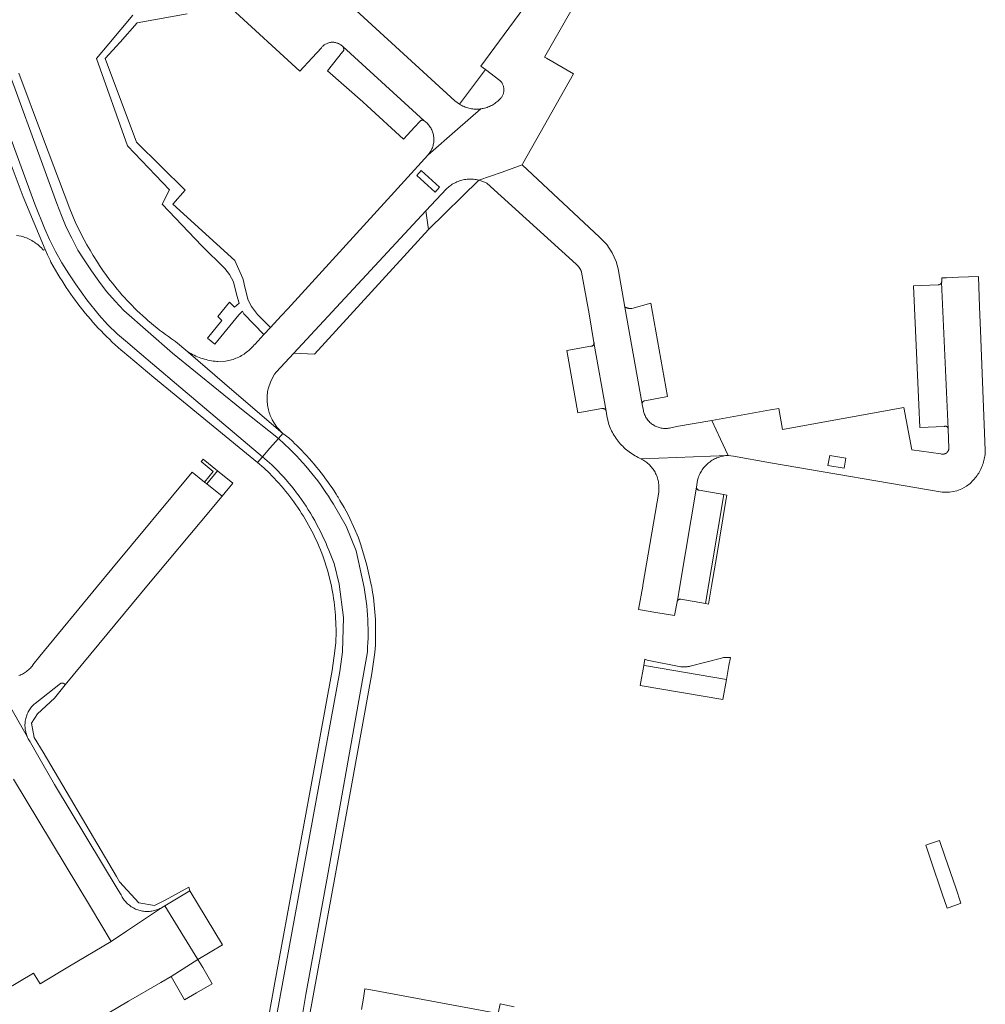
# Model space of a CAD drawing. Extents: x 152825 to 164088, y 457113 to 463005.
# Tile 264 of 364: x 158881 to 159034, y 460184 to 460340. Entities that reach past the tile are written whole.
import ezdxf

# ---------------------------------------------------------------- set-up
doc = ezdxf.new("R2010")
doc.units = 0
doc.header["$LTSCALE"] = 0.5
for name, color, linetype, lineweight in [('B-PV-VH-GESLOTENVERHARDING_ASFALT-GV', 251, 'CONTINUOUS', 18), ('B-PV-VH-HALFVERHARDING_GRAVEL-GV', 251, 'CONTINUOUS', 18), ('B-PV-VH-ONVERHARD_ZAND-GV', 251, 'CONTINUOUS', 18), ('B-PV-VH-OPENVERHARDING_BETONSTRAATSTEEN-GV', 251, 'CONTINUOUS', 18)]:
    doc.layers.add(name, color=color, linetype=linetype, lineweight=lineweight)

msp = doc.modelspace()

# ---------------------------------------------------------------- linework, layer by layer
at = {"layer": 'B-PV-VH-GESLOTENVERHARDING_ASFALT-GV', "flags": 128}
for points in [[(158873.981, 460336.028), (158883.365, 460310.592), (158884.883, 460306.766), (158885.652, 460304.985), (158886.598, 460303.072), (158887.653, 460301.29), (158888.753, 460299.553), (158889.786, 460297.97), (158891.567, 460295.43), (158893.546, 460292.979), (158894.888, 460291.483), (158896.471, 460289.988), (158898.054, 460288.625), (158899.549, 460287.349), (158905.794, 460282.05), (158919.462, 460270.527), (158920.615, 460271.866), (158921.963, 460273.432), (158916.118, 460278.092), (158905.19, 460286.954), (158897.449, 460293.704), (158896.108, 460295.177), (158894.723, 460296.739), (158893.513, 460298.366), (158892.326, 460299.993), (158891.183, 460301.752), (158890.149, 460303.292), (158889.226, 460305.183), (158888.324, 460306.942), (158887.598, 460308.811), (158886.851, 460310.68), (158877.089, 460337.218)], [(158877.089, 460337.218), (158886.851, 460310.68), (158887.598, 460308.811), (158888.324, 460306.942), (158889.226, 460305.183), (158890.149, 460303.292), (158891.183, 460301.752), (158892.326, 460299.993), (158893.513, 460298.366), (158894.723, 460296.739), (158896.108, 460295.177), (158897.449, 460293.704), (158905.19, 460286.954), (158916.118, 460278.092), (158921.963, 460273.432), (158922.645, 460274.199), (158914.968, 460280.824), (158907.673, 460287.12), (158907.601, 460287.182), (158905.66, 460288.809), (158905.512, 460288.908), (158905.027, 460289.237), (158904.547, 460289.573), (158904.071, 460289.916), (158903.6, 460290.264), (158903.133, 460290.62), (158902.672, 460290.982), (158902.216, 460291.35), (158901.764, 460291.724), (158901.318, 460292.104), (158900.877, 460292.49), (158900.442, 460292.883), (158900.011, 460293.281), (158899.587, 460293.685), (158899.167, 460294.095), (158898.754, 460294.51), (158898.346, 460294.931), (158897.944, 460295.358), (158897.547, 460295.79), (158897.157, 460296.228), (158896.773, 460296.67), (158896.394, 460297.118), (158896.022, 460297.571), (158895.657, 460298.03), (158895.297, 460298.493), (158894.944, 460298.961), (158894.597, 460299.433), (158894.256, 460299.911), (158893.923, 460300.393), (158893.595, 460300.879), (158893.275, 460301.37), (158892.62, 460302.43), (158892.104, 460303.282), (158891.602, 460304.141), (158891.164, 460304.935), (158890.74, 460305.737), (158889.761, 460307.778), (158888.88, 460309.863), (158884.58, 460321.29), (158880.79, 460331.376)], [(158878.319, 460320.22), (158881.5, 460311.757), (158884.99, 460303.417), (158885.38, 460302.549), (158885.763, 460301.679), (158885.821, 460301.544), (158885.882, 460301.411), (158887, 460299.48), (158887.325, 460298.941), (158887.656, 460298.406), (158887.995, 460297.876), (158888.339, 460297.35), (158888.691, 460296.828), (158889.049, 460296.311), (158889.414, 460295.799), (158889.786, 460295.291), (158890.163, 460294.788), (158890.547, 460294.289), (158890.938, 460293.796), (158891.335, 460293.308), (158891.737, 460292.824), (158892.146, 460292.346), (158892.561, 460291.874), (158892.982, 460291.406), (158893.409, 460290.944), (158893.842, 460290.487), (158894.28, 460290.036), (158894.725, 460289.591), (158895.174, 460289.151), (158895.63, 460288.717), (158896.091, 460288.288), (158896.557, 460287.866), (158897.029, 460287.449), (158897.505, 460287.039), (158897.988, 460286.635), (158898.2, 460286.46), (158902.22, 460283.08), (158916.3, 460271.52), (158918.658, 460269.593), (158919.462, 460270.527), (158905.794, 460282.05), (158899.549, 460287.349), (158898.054, 460288.625), (158896.471, 460289.988), (158894.888, 460291.483), (158893.546, 460292.979), (158891.567, 460295.43), (158889.786, 460297.97), (158888.753, 460299.553), (158887.653, 460301.29), (158886.598, 460303.072), (158885.652, 460304.985), (158884.883, 460306.766), (158883.365, 460310.592), (158873.981, 460336.028)], [(158924.73, 460170.04), (158927.49, 460185.06), (158931.01, 460204.38), (158936.784, 460236.14), (158937.26, 460239.5), (158937.3, 460240.08), (158937.331, 460240.66), (158937.355, 460241.241), (158937.371, 460241.822), (158937.378, 460242.403), (158937.378, 460242.985), (158937.37, 460243.566), (158937.353, 460244.147), (158937.329, 460244.728), (158937.297, 460245.308), (158937.256, 460245.888), (158937.208, 460246.467), (158937.152, 460247.046), (158937.087, 460247.623), (158937.015, 460248.2), (158936.935, 460248.776), (158936.847, 460249.35), (158936.751, 460249.924), (158936.738, 460250), (158936.007, 460253.311), (158935.022, 460256.555), (158934.664, 460257.647), (158933.873, 460259.489), (158933.276, 460260.717), (158932.996, 460261.292), (158932.374, 460262.456), (158931.717, 460263.601), (158931.413, 460264.104), (158931.322, 460264.251), (158931.102, 460264.603), (158930.784, 460265.098), (158930.459, 460265.589), (158930.128, 460266.075), (158929.791, 460266.556), (158929.446, 460267.033), (158929.096, 460267.505), (158928.739, 460267.973), (158928.375, 460268.435), (158928.006, 460268.892), (158927.63, 460269.345), (158927.248, 460269.792), (158926.86, 460270.234), (158926.466, 460270.67), (158926.066, 460271.102), (158925.66, 460271.527), (158925.249, 460271.948), (158924.832, 460272.362), (158924.589, 460272.598), (158924.181, 460272.983), (158923.6, 460273.53), (158922.645, 460274.199), (158921.963, 460273.432), (158923.756, 460271.734), (158924.288, 460271.211), (158924.811, 460270.679), (158925.325, 460270.138), (158925.829, 460269.587), (158926.323, 460269.028), (158926.806, 460268.46), (158927.28, 460267.883), (158927.744, 460267.299), (158928.196, 460266.705), (158928.639, 460266.104), (158929.07, 460265.496), (158929.491, 460264.88), (158929.9, 460264.256), (158930.299, 460263.625), (158930.686, 460262.987), (158932.711, 460259.525), (158934.266, 460255.583), (158935.556, 460249.791), (158935.677, 460249.07), (158935.784, 460248.346), (158935.879, 460247.621), (158935.961, 460246.894), (158936.029, 460246.166), (158936.085, 460245.437), (158936.128, 460244.706), (158936.158, 460243.975), (158936.175, 460243.244), (158936.178, 460242.513), (158936.169, 460241.782), (158936.147, 460241.05), (158936.111, 460240.32), (158936.063, 460239.59), (158929.829, 460204.595), (158926.309, 460185.275), (158923.181, 460166.517)], [(158923.181, 460166.517), (158926.309, 460185.275), (158929.829, 460204.595), (158936.063, 460239.59), (158936.111, 460240.32), (158936.147, 460241.05), (158936.169, 460241.782), (158936.178, 460242.513), (158936.175, 460243.244), (158936.158, 460243.975), (158936.128, 460244.706), (158936.085, 460245.437), (158936.029, 460246.166), (158935.961, 460246.894), (158935.879, 460247.621), (158935.784, 460248.346), (158935.677, 460249.07), (158935.556, 460249.791), (158934.266, 460255.583), (158932.711, 460259.525), (158930.686, 460262.987), (158930.299, 460263.625), (158929.9, 460264.256), (158929.491, 460264.88), (158929.07, 460265.496), (158928.639, 460266.104), (158928.196, 460266.705), (158927.744, 460267.299), (158927.28, 460267.883), (158926.806, 460268.46), (158926.323, 460269.028), (158925.829, 460269.587), (158925.325, 460270.138), (158924.811, 460270.679), (158924.288, 460271.211), (158923.756, 460271.734), (158921.963, 460273.432), (158920.615, 460271.866), (158919.462, 460270.527), (158920.924, 460269.225), (158921.392, 460268.766), (158921.852, 460268.298), (158922.304, 460267.823), (158922.748, 460267.34), (158923.183, 460266.85), (158923.61, 460266.352), (158924.028, 460265.847), (158924.438, 460265.335), (158924.838, 460264.816), (158925.23, 460264.29), (158925.613, 460263.757), (158925.986, 460263.218), (158926.35, 460262.672), (158926.705, 460262.121), (158927.05, 460261.563), (158927.385, 460261), (158927.711, 460260.431), (158928.027, 460259.856), (158928.333, 460259.276), (158928.628, 460258.69), (158928.914, 460258.1), (158929.19, 460257.505), (158929.455, 460256.906), (158929.71, 460256.302), (158929.955, 460255.693), (158930.824, 460253.584), (158931.601, 460250.309), (158932.267, 460245.034), (158932.1, 460239.616), (158931.69, 460236.456), (158920.282, 460174.305)], [(158920.282, 460174.305), (158931.69, 460236.456), (158932.1, 460239.616), (158932.267, 460245.034), (158931.601, 460250.309), (158930.824, 460253.584), (158929.955, 460255.693), (158929.71, 460256.302), (158929.455, 460256.906), (158929.19, 460257.505), (158928.914, 460258.1), (158928.628, 460258.69), (158928.333, 460259.276), (158928.027, 460259.856), (158927.711, 460260.431), (158927.385, 460261), (158927.05, 460261.563), (158926.705, 460262.121), (158926.35, 460262.672), (158925.986, 460263.218), (158925.613, 460263.757), (158925.23, 460264.29), (158924.838, 460264.816), (158924.438, 460265.335), (158924.028, 460265.847), (158923.61, 460266.352), (158923.183, 460266.85), (158922.748, 460267.34), (158922.304, 460267.823), (158921.852, 460268.298), (158921.392, 460268.766), (158920.924, 460269.225), (158919.462, 460270.527), (158918.658, 460269.593), (158919.64, 460268.79), (158920.091, 460268.361), (158920.167, 460268.287), (158920.555, 460267.905), (158920.937, 460267.518), (158921.313, 460267.125), (158921.683, 460266.727), (158922.047, 460266.323), (158922.406, 460265.914), (158922.758, 460265.5), (158923.104, 460265.08), (158923.444, 460264.656), (158923.778, 460264.226), (158924.106, 460263.792), (158924.426, 460263.353), (158924.741, 460262.909), (158925.049, 460262.461), (158925.35, 460262.008), (158925.645, 460261.551), (158925.932, 460261.089), (158926.213, 460260.624), (158926.488, 460260.154), (158926.755, 460259.68), (158927.015, 460259.203), (158927.268, 460258.722), (158927.514, 460258.236), (158927.753, 460257.748), (158927.984, 460257.256), (158928.209, 460256.76), (158928.426, 460256.262), (158928.636, 460255.76), (158928.838, 460255.255), (158929.068, 460254.679), (158929.797, 460252.361), (158930.368, 460250), (158930.436, 460249.658), (158930.535, 460249.129), (158930.625, 460248.598), (158930.708, 460248.067), (158930.783, 460247.534), (158930.85, 460247), (158930.909, 460246.465), (158930.96, 460245.929), (158931.003, 460245.393), (158931.038, 460244.856), (158931.065, 460244.318), (158931.084, 460243.78), (158931.095, 460243.242), (158931.099, 460242.704), (158931.094, 460242.166), (158931.081, 460241.628), (158931.06, 460241.09), (158930.91, 460239.77), (158930.5, 460236.61), (158928.365, 460225.046), (158924.81, 460205.79), (158921.29, 460186.58), (158919.1, 460174.51)]]:
    msp.add_lwpolyline(points, dxfattribs=at)
msp.add_lwpolyline([(159027.607, 460207.197), (159026.75, 460209.69), (159026.46, 460209.59), (159024.881, 460209.036), (159024.58, 460208.93), (159025.453, 460206.382), (159027.219, 460201.227), (159028.01, 460198.92), (159028.328, 460199.035), (159029.764, 460199.559), (159030.18, 460199.71), (159029.349, 460202.144)], close=True, dxfattribs=at)
at = {"layer": 'B-PV-VH-HALFVERHARDING_GRAVEL-GV', "flags": 128}
msp.add_lwpolyline([(158898.883, 460340.581), (158895.053, 460335.993), (158893.13, 460333.69), (158898.03, 460319.82), (158904.72, 460312.88), (158903.55, 460310.6), (158909.798, 460303.952), (158913.451, 460300.384), (158914.233, 460299.427), (158914.842, 460298.253), (158915.363, 460296.077), (158915.767, 460294.866), (158915.007, 460294.245), (158914.217, 460295.018), (158912.334, 460292.744), (158912.976, 460292.129), (158910.707, 460289.357), (158911.866, 460288.39), (158915.704, 460293.014), (158916.28, 460293.633), (158916.494, 460293.206), (158919.64, 460289.891), (158920.708, 460291.043), (158918.669, 460293.075), (158917.712, 460294.337), (158917.19, 460295.381), (158916.625, 460297.426), (158916.356, 460298.62), (158916.321, 460298.774), (158915.031, 460301.656), (158905.21, 460310.59), (158907.16, 460312.8), (158899.44, 460320.39), (158894.51, 460333.67), (158896.874, 460336.272), (158899.59, 460339.32), (158907.512, 460340.741)], dxfattribs=at)
at = {"layer": 'B-PV-VH-ONVERHARD_ZAND-GV', "flags": 128}
for points in [[(158957.073, 460330.192), (158954.771, 460331.941), (158950.682, 460326.426), (158950.856, 460326.323), (158951.033, 460326.226), (158951.214, 460326.137), (158951.399, 460326.054), (158951.586, 460325.979), (158951.777, 460325.912), (158951.97, 460325.852), (158952.165, 460325.8), (158952.362, 460325.756), (158952.561, 460325.719), (158952.761, 460325.691), (158952.962, 460325.67), (158953.163, 460325.657), (158953.365, 460325.653), (158953.567, 460325.656), (158953.769, 460325.667), (158953.97, 460325.687), (158954.053, 460325.697), (158954.253, 460325.728), (158954.451, 460325.766), (158954.648, 460325.813), (158954.842, 460325.867), (158955.034, 460325.929), (158955.224, 460325.998), (158955.411, 460326.075), (158955.595, 460326.159), (158955.775, 460326.25), (158955.951, 460326.349), (158956.124, 460326.454), (158956.292, 460326.566), (158956.455, 460326.685), (158956.614, 460326.81), (158956.767, 460326.941), (158956.916, 460327.078), (158957.058, 460327.221), (158957.117, 460327.283), (158957.204, 460327.376), (158957.285, 460327.474), (158957.36, 460327.577), (158957.429, 460327.684), (158957.49, 460327.796), (158957.544, 460327.911), (158957.591, 460328.029), (158957.63, 460328.15), (158957.662, 460328.273), (158957.686, 460328.398), (158957.702, 460328.525), (158957.71, 460328.652), (158957.71, 460328.779), (158957.702, 460328.906), (158957.686, 460329.032), (158957.663, 460329.157), (158957.631, 460329.28), (158957.592, 460329.402), (158957.545, 460329.52), (158957.491, 460329.635), (158957.429, 460329.747), (158957.361, 460329.854), (158957.287, 460329.957), (158957.205, 460330.055), (158957.118, 460330.148)], [(158952.707, 460314.541), (158952.498, 460314.549), (158952.29, 460314.549), (158952.081, 460314.541), (158951.873, 460314.525), (158951.666, 460314.501), (158951.46, 460314.47), (158951.255, 460314.43), (158951.052, 460314.382), (158950.851, 460314.327), (158950.652, 460314.264), (158950.455, 460314.194), (158950.262, 460314.115), (158950.072, 460314.03), (158949.885, 460313.938), (158949.701, 460313.838), (158949.522, 460313.731), (158949.347, 460313.618), (158949.177, 460313.498), (158949.011, 460313.371), (158948.85, 460313.238), (158948.694, 460313.099), (158948.6, 460313.01), (158945.36, 460309.5), (158945.74, 460306.54), (158953.736, 460314.382), (158953.533, 460314.43), (158953.328, 460314.469), (158953.122, 460314.501), (158952.915, 460314.525)], [(158910.06, 460270.14), (158909.896, 460269.946), (158909.738, 460269.758), (158911.617, 460268.213), (158910.238, 460266.523), (158910.629, 460266.211), (158912.319, 460268.283)], [(158980.301, 460237.365), (158979.895, 460237.428), (158979.34, 460234.246), (158992.442, 460232.027), (158992.993, 460235.229)], [(158887.698, 460234.642), (158887.688, 460234.643), (158887.679, 460234.642), (158887.668, 460234.642), (158887.658, 460234.642), (158887.648, 460234.642), (158887.627, 460234.641), (158887.616, 460234.64), (158887.606, 460234.639), (158887.595, 460234.638), (158887.586, 460234.638), (158887.576, 460234.636), (158887.565, 460234.634), (158887.555, 460234.633), (158887.545, 460234.631), (158887.535, 460234.628), (158887.531, 460234.626), (158887.525, 460234.625), (158887.521, 460234.624), (158887.515, 460234.623), (158887.51, 460234.621), (158887.505, 460234.62), (158887.5, 460234.619), (158887.495, 460234.617), (158887.49, 460234.615), (158887.486, 460234.614), (158887.479, 460234.612), (158887.476, 460234.611), (158887.469, 460234.609), (158887.466, 460234.608), (158887.458, 460234.605), (158887.448, 460234.601), (158887.438, 460234.597), (158887.429, 460234.593), (158887.419, 460234.589), (158887.409, 460234.585), (158887.4, 460234.58), (158883.38, 460231.42), (158883.237, 460231.291), (158883.1, 460231.157), (158882.968, 460231.017), (158882.843, 460230.871), (158882.723, 460230.721), (158882.61, 460230.565), (158882.504, 460230.405), (158882.404, 460230.241), (158882.311, 460230.073), (158882.225, 460229.901), (158882.147, 460229.725), (158882.076, 460229.547), (158882.012, 460229.365), (158881.956, 460229.181), (158881.908, 460228.995), (158881.867, 460228.808), (158881.834, 460228.618), (158881.809, 460228.427), (158881.793, 460228.236), (158881.784, 460228.044), (158881.783, 460227.852), (158881.79, 460227.66), (158881.805, 460227.468), (158881.828, 460227.277), (158881.859, 460227.088), (158881.898, 460226.899), (158881.944, 460226.713), (158881.999, 460226.529), (158882.061, 460226.347), (158882.13, 460226.167), (158882.207, 460225.991), (158882.291, 460225.819), (158882.382, 460225.649), (158882.481, 460225.484), (158882.586, 460225.323), (158882.68, 460225.19), (158883.786, 460223.261), (158886.47, 460218.58), (158896.57, 460201.79), (158897.04, 460201.04), (158897.124, 460200.869), (158897.216, 460200.701), (158897.315, 460200.537), (158897.42, 460200.378), (158897.532, 460200.223), (158897.65, 460200.073), (158897.774, 460199.928), (158897.905, 460199.789), (158898.041, 460199.655), (158898.182, 460199.527), (158898.329, 460199.404), (158898.481, 460199.288), (158898.637, 460199.179), (158898.799, 460199.076), (158898.964, 460198.98), (158899.133, 460198.891), (158899.305, 460198.81), (158899.481, 460198.735), (158899.66, 460198.668), (158899.841, 460198.609), (158900.025, 460198.557), (158900.211, 460198.512), (158900.399, 460198.476), (158900.587, 460198.448), (158900.777, 460198.427), (158900.968, 460198.415), (158901.159, 460198.41), (158901.35, 460198.414), (158901.541, 460198.425), (158901.731, 460198.444), (158901.92, 460198.472), (158902.107, 460198.507), (158902.293, 460198.55), (158902.477, 460198.601), (158902.659, 460198.66), (158902.839, 460198.726), (158903.015, 460198.799), (158903.188, 460198.88), (158903.357, 460198.968), (158903.45, 460199.02), (158903.961, 460199.328), (158907.92, 460201.71), (158907.754, 460202.281), (158906.098, 460201.374), (158904.011, 460200.23), (158902.324, 460199.344), (158899.813, 460199.764), (158896.772, 460203.112), (158896.281, 460203.945), (158884.648, 460223.662), (158883.25, 460226.032), (158882.833, 460228.303), (158883.76, 460229.76), (158886.46, 460232.25), (158888.17, 460234.36), (158888.165, 460234.369), (158888.159, 460234.378), (158888.153, 460234.386), (158888.147, 460234.395), (158888.141, 460234.403), (158888.135, 460234.412), (158888.128, 460234.42), (158888.122, 460234.428), (158888.115, 460234.436), (158888.108, 460234.444), (158888.101, 460234.451), (158888.094, 460234.459), (158888.087, 460234.467), (158888.079, 460234.474), (158888.072, 460234.481), (158888.064, 460234.488), (158888.056, 460234.495), (158888.048, 460234.502), (158888.04, 460234.509), (158888.032, 460234.515), (158888.024, 460234.522), (158888.016, 460234.528), (158888.007, 460234.534), (158887.999, 460234.54), (158887.99, 460234.546), (158887.981, 460234.552), (158887.972, 460234.557), (158887.963, 460234.563), (158887.954, 460234.568), (158887.945, 460234.573), (158887.936, 460234.578), (158887.927, 460234.582), (158887.917, 460234.587), (158887.908, 460234.591), (158887.898, 460234.595), (158887.889, 460234.599), (158887.879, 460234.603), (158887.869, 460234.607), (158887.859, 460234.611), (158887.849, 460234.614), (158887.839, 460234.617), (158887.829, 460234.62), (158887.819, 460234.622), (158887.809, 460234.625), (158887.8, 460234.627), (158887.797, 460234.628), (158887.79, 460234.629), (158887.786, 460234.63), (158887.78, 460234.631), (158887.776, 460234.632), (158887.77, 460234.633), (158887.765, 460234.634), (158887.76, 460234.635), (158887.755, 460234.635), (158887.749, 460234.636), (158887.744, 460234.637), (158887.739, 460234.638), (158887.734, 460234.638), (158887.729, 460234.639), (158887.723, 460234.639), (158887.719, 460234.64), (158887.709, 460234.641)]]:
    msp.add_lwpolyline(points, close=True, dxfattribs=at)
at = {"layer": 'B-PV-VH-OPENVERHARDING_BETONSTRAATSTEEN-GV', "flags": 128}
for points in [[(158963.847, 460345.785), (158954.05, 460332.49), (158954.771, 460331.941), (158957.073, 460330.192), (158957.118, 460330.148), (158957.205, 460330.055), (158957.287, 460329.957), (158957.361, 460329.854), (158957.429, 460329.747), (158957.491, 460329.635), (158957.545, 460329.52), (158957.592, 460329.402), (158957.631, 460329.28), (158957.663, 460329.157), (158957.686, 460329.032), (158957.702, 460328.906), (158957.71, 460328.779), (158957.71, 460328.652), (158957.702, 460328.525), (158957.686, 460328.398), (158957.662, 460328.273), (158957.63, 460328.15), (158957.591, 460328.029), (158957.544, 460327.911), (158957.49, 460327.796), (158957.429, 460327.684), (158957.36, 460327.577), (158957.285, 460327.474), (158957.204, 460327.376), (158957.117, 460327.283), (158957.058, 460327.221), (158956.916, 460327.078), (158956.767, 460326.941), (158956.614, 460326.81), (158956.455, 460326.685), (158956.292, 460326.566), (158956.124, 460326.454), (158955.951, 460326.349), (158955.775, 460326.25), (158955.595, 460326.159), (158955.411, 460326.075), (158955.224, 460325.998), (158955.034, 460325.929), (158954.842, 460325.867), (158954.648, 460325.813), (158954.451, 460325.766), (158954.253, 460325.728), (158954.053, 460325.697), (158950.377, 460322.49), (158945.667, 460318.375), (158940.91, 460313.14), (158923.46, 460293.99), (158922.45, 460292.92), (158921.827, 460292.249), (158920.708, 460291.043), (158919.64, 460289.891), (158918.21, 460288.35), (158918.144, 460288.27), (158917.985, 460288.085), (158917.82, 460287.906), (158917.65, 460287.732), (158917.474, 460287.564), (158917.292, 460287.402), (158917.105, 460287.246), (158916.913, 460287.097), (158916.716, 460286.953), (158916.515, 460286.816), (158916.31, 460286.686), (158916.1, 460286.563), (158915.886, 460286.446), (158915.668, 460286.337), (158915.447, 460286.235), (158915.223, 460286.14), (158914.996, 460286.053), (158914.766, 460285.973), (158913.579, 460285.695), (158912.362, 460285.628), (158912.198, 460285.641), (158911.912, 460285.67), (158911.626, 460285.707), (158911.342, 460285.752), (158911.059, 460285.805), (158910.777, 460285.865), (158910.498, 460285.934), (158910.22, 460286.01), (158909.945, 460286.094), (158909.672, 460286.185), (158909.402, 460286.284), (158909.134, 460286.391), (158908.87, 460286.505), (158908.609, 460286.626), (158908.351, 460286.755), (158908.097, 460286.89), (158907.847, 460287.033), (158907.601, 460287.182), (158907.673, 460287.12), (158914.968, 460280.824), (158922.645, 460274.199), (158921.715, 460275.215), (158920.98, 460276.38), (158920.959, 460276.421), (158920.853, 460276.636), (158920.754, 460276.853), (158920.663, 460277.074), (158920.579, 460277.298), (158920.503, 460277.525), (158920.434, 460277.753), (158920.373, 460277.984), (158920.32, 460278.218), (158920.274, 460278.452), (158920.237, 460278.688), (158920.207, 460278.925), (158920.186, 460279.163), (158920.172, 460279.402), (158920.166, 460279.641), (158920.169, 460279.88), (158920.179, 460280.119), (158920.197, 460280.357), (158920.224, 460280.595), (158920.258, 460280.831), (158920.3, 460281.066), (158920.35, 460281.3), (158920.74, 460282.505), (158921.333, 460283.624), (158921.629, 460283.943), (158924.433, 460286.963), (158945.36, 460309.5), (158948.6, 460313.01), (158948.694, 460313.099), (158948.85, 460313.238), (158949.011, 460313.371), (158949.177, 460313.498), (158949.347, 460313.618), (158949.522, 460313.731), (158949.701, 460313.838), (158949.885, 460313.938), (158950.072, 460314.03), (158950.262, 460314.115), (158950.455, 460314.194), (158950.652, 460314.264), (158950.851, 460314.327), (158951.052, 460314.382), (158951.255, 460314.43), (158951.46, 460314.47), (158951.666, 460314.501), (158951.873, 460314.525), (158952.081, 460314.541), (158952.29, 460314.549), (158952.498, 460314.549), (158952.707, 460314.541), (158952.915, 460314.525), (158953.122, 460314.501), (158953.328, 460314.469), (158953.533, 460314.43), (158953.736, 460314.382), (158957.426, 460315.68), (158960.61, 460316.8), (158960.72, 460317.01), (158968.76, 460331.246), (158964.468, 460333.729), (158964.139, 460333.919), (158979.35, 460360.512)], [(158914.51, 460341.62), (158925.36, 460331.7), (158927.29, 460333.78), (158928.775, 460335.392), (158928.831, 460335.461), (158928.92, 460335.56), (158929.016, 460335.655), (158929.117, 460335.743), (158929.223, 460335.825), (158929.333, 460335.901), (158929.448, 460335.97), (158929.567, 460336.032), (158929.69, 460336.087), (158929.815, 460336.134), (158929.943, 460336.174), (158930.073, 460336.207), (158930.205, 460336.231), (158930.338, 460336.247), (158930.472, 460336.256), (158930.606, 460336.256), (158930.74, 460336.249), (158930.873, 460336.234), (158931.005, 460336.21), (158931.136, 460336.179), (158931.264, 460336.14), (158931.39, 460336.094), (158931.513, 460336.04), (158931.632, 460335.979), (158931.747, 460335.91), (158931.859, 460335.835), (158931.965, 460335.754), (158932.067, 460335.666), (158932.163, 460335.573), (158945.063, 460323.813), (158945.081, 460323.8), (158945.218, 460323.697), (158945.349, 460323.588), (158945.476, 460323.473), (158945.597, 460323.352), (158945.712, 460323.226), (158945.821, 460323.094), (158945.924, 460322.957), (158946.021, 460322.816), (158946.11, 460322.67), (158946.193, 460322.521), (158946.269, 460322.367), (158946.337, 460322.211), (158946.398, 460322.051), (158946.452, 460321.888), (158946.498, 460321.723), (158946.536, 460321.557), (158946.566, 460321.388), (158946.588, 460321.219), (158946.603, 460321.048), (158946.609, 460320.877), (158946.607, 460320.706), (158946.598, 460320.536), (158946.58, 460320.365), (158946.555, 460320.196), (158946.521, 460320.028), (158946.48, 460319.862), (158946.431, 460319.698), (158946.375, 460319.537), (158946.311, 460319.378), (158946.24, 460319.223), (158946.161, 460319.071), (158946.075, 460318.923), (158945.983, 460318.779), (158945.884, 460318.639), (158945.779, 460318.505), (158945.667, 460318.375), (158950.377, 460322.49), (158954.053, 460325.697), (158953.97, 460325.687), (158953.769, 460325.667), (158953.567, 460325.656), (158953.365, 460325.653), (158953.163, 460325.657), (158952.962, 460325.67), (158952.761, 460325.691), (158952.561, 460325.719), (158952.362, 460325.756), (158952.165, 460325.8), (158951.97, 460325.852), (158951.777, 460325.912), (158951.586, 460325.979), (158951.399, 460326.054), (158951.214, 460326.137), (158951.033, 460326.226), (158950.856, 460326.323), (158950.682, 460326.426), (158950.299, 460326.692), (158949.94, 460326.99), (158933.016, 460342.438)], [(158880.461, 460305.63), (158881.16, 460305.52), (158881.332, 460305.471), (158881.561, 460305.399), (158881.787, 460305.319), (158882.01, 460305.232), (158882.23, 460305.138), (158882.447, 460305.036), (158882.66, 460304.927), (158882.87, 460304.811), (158883.076, 460304.688), (158883.277, 460304.558), (158883.474, 460304.422), (158883.666, 460304.279), (158883.853, 460304.129), (158884.036, 460303.974), (158884.213, 460303.813), (158884.384, 460303.645), (158884.55, 460303.472), (158884.71, 460303.294), (158884.99, 460303.417), (158881.5, 460311.757), (158878.319, 460320.22)], [(158878.891, 460231.808), (158882.13, 460226.167), (158882.061, 460226.347), (158881.999, 460226.529), (158881.944, 460226.713), (158881.898, 460226.899), (158881.859, 460227.088), (158881.828, 460227.277), (158881.805, 460227.468), (158881.79, 460227.66), (158881.783, 460227.852), (158881.784, 460228.044), (158881.793, 460228.236), (158881.809, 460228.427), (158881.834, 460228.618), (158881.867, 460228.808), (158881.908, 460228.995), (158881.956, 460229.181), (158882.012, 460229.365), (158882.076, 460229.547), (158882.147, 460229.725), (158882.225, 460229.901), (158882.311, 460230.073), (158882.404, 460230.241), (158882.504, 460230.405), (158882.61, 460230.565), (158882.723, 460230.721), (158882.843, 460230.871), (158882.968, 460231.017), (158883.1, 460231.157), (158883.237, 460231.291), (158883.38, 460231.42), (158887.4, 460234.58), (158887.409, 460234.585), (158887.419, 460234.589), (158887.429, 460234.593), (158887.438, 460234.597), (158887.448, 460234.601), (158887.458, 460234.605), (158887.466, 460234.608), (158887.469, 460234.609), (158887.476, 460234.611), (158887.479, 460234.612), (158887.486, 460234.614), (158887.49, 460234.615), (158887.495, 460234.617), (158887.5, 460234.619), (158887.505, 460234.62), (158887.51, 460234.621), (158887.515, 460234.623), (158887.521, 460234.624), (158887.525, 460234.625), (158887.531, 460234.626), (158887.535, 460234.628), (158887.545, 460234.631), (158887.555, 460234.633), (158887.565, 460234.634), (158887.576, 460234.636), (158887.586, 460234.638), (158887.595, 460234.638), (158887.606, 460234.639), (158887.616, 460234.64), (158887.627, 460234.641), (158887.648, 460234.642), (158887.658, 460234.642), (158887.668, 460234.642), (158887.679, 460234.642), (158887.688, 460234.643), (158887.698, 460234.642), (158887.709, 460234.641), (158887.719, 460234.64), (158887.723, 460234.639), (158887.729, 460234.639), (158887.734, 460234.638), (158887.739, 460234.638), (158887.744, 460234.637), (158887.749, 460234.636), (158887.755, 460234.635), (158887.76, 460234.635), (158887.765, 460234.634), (158887.77, 460234.633), (158887.776, 460234.632), (158887.78, 460234.631), (158887.786, 460234.63), (158887.79, 460234.629), (158887.797, 460234.628), (158887.8, 460234.627), (158887.809, 460234.625), (158887.819, 460234.622), (158887.829, 460234.62), (158887.839, 460234.617), (158887.849, 460234.614), (158887.859, 460234.611), (158887.869, 460234.607), (158887.879, 460234.603), (158887.889, 460234.599), (158887.898, 460234.595), (158887.908, 460234.591), (158887.917, 460234.587), (158887.927, 460234.582), (158887.936, 460234.578), (158887.945, 460234.573), (158887.954, 460234.568), (158887.963, 460234.563), (158887.972, 460234.557), (158887.981, 460234.552), (158887.99, 460234.546), (158887.999, 460234.54), (158888.007, 460234.534), (158888.016, 460234.528), (158888.024, 460234.522), (158888.032, 460234.515), (158888.04, 460234.509), (158888.048, 460234.502), (158888.056, 460234.495), (158888.064, 460234.488), (158888.072, 460234.481), (158888.079, 460234.474), (158888.087, 460234.467), (158888.094, 460234.459), (158888.101, 460234.451), (158888.108, 460234.444), (158888.115, 460234.436), (158888.122, 460234.428), (158888.128, 460234.42), (158888.135, 460234.412), (158888.141, 460234.403), (158888.147, 460234.395), (158888.153, 460234.386), (158888.159, 460234.378), (158888.165, 460234.369), (158888.17, 460234.36), (158900.12, 460248.8), (158901.122, 460250), (158911.21, 460262.08), (158912.47, 460263.59), (158913.05, 460264.28), (158910.629, 460266.211), (158910.238, 460266.523), (158908.31, 460268.06), (158895.58, 460252.76), (158893.302, 460250), (158884.15, 460238.91), (158883.05, 460237.51), (158883.024, 460237.475), (158883.017, 460237.466), (158882.901, 460237.318), (158882.771, 460237.166), (158882.636, 460237.019), (158882.495, 460236.878), (158882.349, 460236.743), (158882.197, 460236.614), (158882.04, 460236.491), (158881.878, 460236.375), (158881.712, 460236.264), (158881.542, 460236.161), (158881.367, 460236.065), (158881.189, 460235.976), (158881.007, 460235.894), (158880.823, 460235.819)], [(158879.98, 460219.38), (158892.19, 460199.17), (158895.44, 460193.64), (158897.868, 460195.271), (158903.45, 460199.02), (158903.357, 460198.968), (158903.188, 460198.88), (158903.015, 460198.799), (158902.839, 460198.726), (158902.659, 460198.66), (158902.477, 460198.601), (158902.293, 460198.55), (158902.107, 460198.507), (158901.92, 460198.472), (158901.731, 460198.444), (158901.541, 460198.425), (158901.35, 460198.414), (158901.159, 460198.41), (158900.968, 460198.415), (158900.777, 460198.427), (158900.587, 460198.448), (158900.399, 460198.476), (158900.211, 460198.512), (158900.025, 460198.557), (158899.841, 460198.609), (158899.66, 460198.668), (158899.481, 460198.735), (158899.305, 460198.81), (158899.133, 460198.891), (158898.964, 460198.98), (158898.799, 460199.076), (158898.637, 460199.179), (158898.481, 460199.288), (158898.329, 460199.404), (158898.182, 460199.527), (158898.041, 460199.655), (158897.905, 460199.789), (158897.774, 460199.928), (158897.65, 460200.073), (158897.532, 460200.223), (158897.42, 460200.378), (158897.315, 460200.537), (158897.216, 460200.701), (158897.124, 460200.869), (158897.04, 460201.04), (158896.57, 460201.79), (158886.47, 460218.58), (158883.786, 460223.261), (158882.68, 460225.19), (158882.586, 460225.323), (158882.481, 460225.484), (158882.382, 460225.649), (158882.291, 460225.819), (158882.207, 460225.991), (158882.13, 460226.167), (158878.891, 460231.808)], [(158884.311, 460175.95), (158898.2, 460184.2), (158903.308, 460187.176), (158904.95, 460188.132), (158909.2, 460190.81), (158903.961, 460199.328), (158903.45, 460199.02), (158897.868, 460195.271), (158895.44, 460193.64), (158888.864, 460189.744), (158884.17, 460186.94), (158883.14, 460188.66), (158878.69, 460185.97), (158865.978, 460178.347)], [(158959.34, 460183.29), (158957.14, 460183.75), (158956.822, 460182.233), (158936.64, 460186), (158935.68, 460186.16), (158935.433, 460184.678), (158935.282, 460183.773), (158935.136, 460182.899)]]:
    msp.add_lwpolyline(points, dxfattribs=at)
for points in [[(158945.063, 460323.813), (158932.163, 460335.573), (158932.209, 460335.522), (158932.249, 460335.467), (158932.281, 460335.408), (158932.306, 460335.345), (158932.324, 460335.28), (158932.334, 460335.213), (158932.336, 460335.145), (158932.33, 460335.078), (158932.316, 460335.011), (158932.294, 460334.947), (158932.265, 460334.886), (158932.229, 460334.829), (158932.187, 460334.776), (158932.138, 460334.729), (158929.72, 460331.74), (158935.35, 460326.8), (158936.04, 460326.19), (158941.82, 460320.9), (158943.615, 460322.866), (158944.381, 460323.702), (158944.393, 460323.719), (158944.435, 460323.765), (158944.482, 460323.806), (158944.533, 460323.841), (158944.589, 460323.869), (158944.648, 460323.889), (158944.709, 460323.902), (158944.771, 460323.906), (158944.833, 460323.903), (158944.895, 460323.892), (158944.954, 460323.873), (158945.01, 460323.846)], [(158972.891, 460305.357), (158960.61, 460316.8), (158957.426, 460315.68), (158953.736, 460314.382), (158954.387, 460314.173), (158955.01, 460313.89), (158969.19, 460301.065), (158969.226, 460301.033), (158969.262, 460301.001), (158969.297, 460300.967), (158969.331, 460300.934), (158969.365, 460300.899), (158969.398, 460300.865), (158969.431, 460300.829), (158969.463, 460300.793), (158969.494, 460300.756), (158969.525, 460300.719), (158969.555, 460300.682), (158969.584, 460300.644), (158969.613, 460300.605), (158969.641, 460300.566), (158969.668, 460300.526), (158969.695, 460300.486), (158969.721, 460300.445), (158969.746, 460300.404), (158969.771, 460300.363), (158969.795, 460300.321), (158969.818, 460300.279), (158969.841, 460300.236), (158969.862, 460300.193), (158969.883, 460300.15), (158969.903, 460300.106), (158969.923, 460300.062), (158969.941, 460300.018), (158969.959, 460299.973), (158969.976, 460299.928), (158969.993, 460299.883), (158970.008, 460299.837), (158970.023, 460299.791), (158971.21, 460293.2), (158971.99, 460288.65), (158973.919, 460277.768), (158974.01, 460277.01), (158974.358, 460275.629), (158974.455, 460275.372), (158974.56, 460275.119), (158974.671, 460274.869), (158974.79, 460274.621), (158974.917, 460274.378), (158975.05, 460274.138), (158975.19, 460273.902), (158975.337, 460273.671), (158975.491, 460273.444), (158975.651, 460273.221), (158975.818, 460273.003), (158975.991, 460272.791), (158976.17, 460272.583), (158976.355, 460272.381), (158976.546, 460272.184), (158976.742, 460271.992), (158976.944, 460271.807), (158977.152, 460271.628), (158977.364, 460271.454), (158977.582, 460271.287), (158977.804, 460271.126), (158978.031, 460270.972), (158978.262, 460270.825), (158978.498, 460270.684), (158978.737, 460270.551), (158978.981, 460270.424), (158979.227, 460270.305), (158979.46, 460270.2), (158985.071, 460270.42), (158993.178, 460270.734), (158993.269, 460270.738), (158992.043, 460273.343), (158990.661, 460276.299), (158985.05, 460275.31), (158983.951, 460275.057), (158983.833, 460275.038), (158983.665, 460275.019), (158983.496, 460275.007), (158983.327, 460275.003), (158983.158, 460275.007), (158982.989, 460275.019), (158982.821, 460275.039), (158982.654, 460275.067), (158982.488, 460275.103), (158982.325, 460275.147), (158982.164, 460275.198), (158982.005, 460275.257), (158981.849, 460275.324), (158981.697, 460275.397), (158981.548, 460275.478), (158981.403, 460275.566), (158981.263, 460275.66), (158981.127, 460275.761), (158980.996, 460275.868), (158980.87, 460275.982), (158980.75, 460276.101), (158980.636, 460276.225), (158980.527, 460276.356), (158980.425, 460276.49), (158980.33, 460276.63), (158980.24, 460276.774), (158980.158, 460276.922), (158980.083, 460277.074), (158980.016, 460277.229), (158979.955, 460277.387), (158979.902, 460277.548), (158979.857, 460277.711), (158979.82, 460277.876), (158979.62, 460278.84), (158979.611, 460278.891), (158976.877, 460294.271), (158975.81, 460300.34), (158975.683, 460300.914), (158975.51, 460301.476), (158974.895, 460302.873), (158974.005, 460304.205)], [(158946.801, 460312.49), (158943.896, 460315.131), (158944.591, 460315.896), (158947.497, 460313.256)], [(158946.801, 460312.49), (158947.497, 460313.256), (158944.591, 460315.896), (158943.896, 460315.131)], [(158945.74, 460306.54), (158945.36, 460309.5), (158924.433, 460286.963), (158927.677, 460286.787)], [(159033.136, 460294.318), (159032.94, 460299.1), (159029.81, 460299), (159027.89, 460298.92), (159027.12, 460298.91), (159027.12, 460298.37), (159027.121, 460298.35), (159027.121, 460298.286), (159027.112, 460298.223), (159028.145, 460274.979), (159028.268, 460271.87), (159028.259, 460271.782), (159028.242, 460271.694), (159028.217, 460271.609), (159028.185, 460271.525), (159028.145, 460271.445), (159028.098, 460271.369), (159028.045, 460271.297), (159027.985, 460271.23), (159027.92, 460271.169), (159027.849, 460271.114), (159027.774, 460271.066), (159027.695, 460271.024), (159027.613, 460270.99), (159027.527, 460270.963), (159027.44, 460270.944), (159027.351, 460270.932), (159027.262, 460270.929), (159027.173, 460270.934), (159027.084, 460270.946), (159026.997, 460270.967), (159022.38, 460271.64), (159021.13, 460278.33), (159001.88, 460274.85), (159001.28, 460278.17), (159000, 460277.945), (158990.661, 460276.299), (158992.043, 460273.343), (158993.269, 460270.738), (158994.094, 460270.596), (159000, 460269.576), (159027.171, 460264.898), (159028.368, 460264.896), (159029.54, 460265.141), (159030.321, 460265.441), (159031.048, 460265.855), (159031.24, 460265.998), (159031.427, 460266.148), (159031.61, 460266.303), (159031.786, 460266.465), (159031.958, 460266.632), (159032.124, 460266.805), (159032.283, 460266.984), (159032.437, 460267.167), (159032.585, 460267.356), (159032.726, 460267.549), (159032.861, 460267.748), (159032.988, 460267.95), (159033.11, 460268.157), (159033.224, 460268.368), (159033.331, 460268.582), (159033.431, 460268.8), (159033.523, 460269.021), (159033.608, 460269.245), (159033.686, 460269.471), (159033.756, 460269.7), (159033.818, 460269.932), (159033.872, 460270.165), (159033.919, 460270.4), (159033.958, 460270.636), (159033.989, 460270.874), (159034.012, 460271.112), (159034.027, 460271.352), (159034.033, 460271.549), (159033.29, 460290.54)], [(159028.145, 460274.979), (159027.112, 460298.223), (159027.095, 460298.161), (159027.071, 460298.102), (159027.04, 460298.046), (159027.002, 460297.994), (159026.957, 460297.948), (159026.908, 460297.907), (159026.854, 460297.874), (159026.796, 460297.847), (159026.735, 460297.827), (159026.672, 460297.815), (159026.608, 460297.812), (159026.544, 460297.816), (159022.64, 460297.63), (159023.487, 460278.781), (159023.65, 460275.15), (159027.55, 460275.338), (159027.586, 460275.351), (159027.643, 460275.364), (159027.702, 460275.369), (159027.761, 460275.367), (159027.819, 460275.356), (159027.875, 460275.338), (159027.928, 460275.312), (159027.977, 460275.279), (159028.021, 460275.24), (159028.06, 460275.196), (159028.092, 460275.146), (159028.117, 460275.093), (159028.135, 460275.037)], [(158983.66, 460280.06), (158981.01, 460294.86), (158978.013, 460294.015), (158977.968, 460294.015), (158977.923, 460294.016), (158977.878, 460294.018), (158977.832, 460294.02), (158977.787, 460294.023), (158977.742, 460294.027), (158977.698, 460294.032), (158977.653, 460294.038), (158977.608, 460294.044), (158977.563, 460294.052), (158977.519, 460294.06), (158977.475, 460294.068), (158977.43, 460294.078), (158977.386, 460294.088), (158977.343, 460294.099), (158977.299, 460294.111), (158977.256, 460294.124), (158977.212, 460294.137), (158977.17, 460294.151), (158977.127, 460294.166), (158977.084, 460294.182), (158977.042, 460294.198), (158977.001, 460294.215), (158976.959, 460294.233), (158976.918, 460294.252), (158976.877, 460294.271), (158979.611, 460278.891), (158979.611, 460278.9), (158979.611, 460278.91), (158979.612, 460278.919), (158979.613, 460278.929), (158979.613, 460278.938), (158979.614, 460278.947), (158979.615, 460278.957), (158979.617, 460278.966), (158979.618, 460278.975), (158979.62, 460278.985), (158979.622, 460278.994), (158979.624, 460279.003), (158979.626, 460279.012), (158979.628, 460279.021), (158979.63, 460279.031), (158979.633, 460279.04), (158979.636, 460279.049), (158979.639, 460279.058), (158979.642, 460279.067), (158979.645, 460279.075), (158979.648, 460279.084), (158979.652, 460279.093), (158979.655, 460279.101), (158979.659, 460279.11), (158979.663, 460279.119), (158979.667, 460279.127), (158979.671, 460279.134), (158979.672, 460279.137), (158979.675, 460279.142), (158979.677, 460279.145), (158979.681, 460279.152), (158979.685, 460279.16), (158979.689, 460279.167), (158979.691, 460279.17), (158979.694, 460279.175), (158979.696, 460279.178), (158979.699, 460279.183), (158979.701, 460279.186), (158979.704, 460279.19), (158979.706, 460279.193), (158979.709, 460279.198), (158979.712, 460279.201), (158979.715, 460279.206), (158979.717, 460279.209), (158979.721, 460279.213), (158979.723, 460279.216), (158979.726, 460279.221), (158979.729, 460279.224), (158979.732, 460279.228), (158979.735, 460279.231), (158979.738, 460279.235), (158979.741, 460279.238), (158979.744, 460279.242), (158979.747, 460279.245), (158979.75, 460279.249), (158979.753, 460279.253), (158979.757, 460279.256), (158979.76, 460279.259), (158979.763, 460279.263), (158979.766, 460279.266), (158979.77, 460279.269), (158979.773, 460279.273), (158979.777, 460279.276), (158979.78, 460279.279), (158979.783, 460279.282), (158979.787, 460279.286), (158979.79, 460279.289), (158979.794, 460279.292), (158979.797, 460279.295), (158979.801, 460279.298), (158979.804, 460279.301), (158979.808, 460279.304), (158979.812, 460279.307), (158979.816, 460279.31), (158979.819, 460279.313), (158979.823, 460279.316), (158979.826, 460279.319), (158979.831, 460279.322), (158979.834, 460279.324), (158979.84, 460279.328), (158979.846, 460279.333), (158979.849, 460279.335), (158979.854, 460279.338), (158979.857, 460279.34), (158979.862, 460279.343), (158979.865, 460279.345), (158979.87, 460279.348), (158979.873, 460279.35), (158979.878, 460279.353), (158979.881, 460279.354), (158979.888, 460279.359), (158979.896, 460279.363), (158979.903, 460279.367), (158979.906, 460279.368), (158979.913, 460279.372), (158979.921, 460279.376), (158979.93, 460279.38), (158979.939, 460279.383), (158979.947, 460279.387), (158979.956, 460279.39), (158979.965, 460279.394), (158979.974, 460279.397), (158979.983, 460279.4), (158979.992, 460279.403), (158980.001, 460279.405), (158980.01, 460279.408), (158980.019, 460279.41), (158980.028, 460279.412), (158980.037, 460279.415), (158980.046, 460279.416), (158980.056, 460279.418)], [(158973.919, 460277.768), (158971.99, 460288.65), (158971.997, 460288.602), (158971.998, 460288.538), (158971.992, 460288.475), (158971.978, 460288.413), (158971.956, 460288.353), (158971.927, 460288.296), (158971.891, 460288.243), (158971.849, 460288.195), (158971.801, 460288.153), (158971.748, 460288.117), (158971.691, 460288.089), (158971.631, 460288.067), (158971.569, 460288.053), (158971.505, 460288.047), (158967.69, 460287.38), (158969.42, 460277.51), (158973.229, 460278.171), (158973.247, 460278.175), (158973.313, 460278.187), (158973.38, 460278.19), (158973.446, 460278.186), (158973.512, 460278.174), (158973.576, 460278.153), (158973.637, 460278.126), (158973.694, 460278.091), (158973.747, 460278.05), (158973.794, 460278.002), (158973.836, 460277.95), (158973.871, 460277.893), (158973.899, 460277.832)], [(158993.065, 460270.726), (158993.178, 460270.734), (158985.071, 460270.42), (158979.46, 460270.2), (158979.54, 460270.159), (158979.718, 460270.062), (158979.891, 460269.959), (158980.061, 460269.848), (158980.226, 460269.731), (158980.386, 460269.607), (158980.542, 460269.477), (158980.692, 460269.341), (158980.836, 460269.2), (158980.975, 460269.052), (158981.108, 460268.9), (158981.235, 460268.742), (158981.355, 460268.579), (158981.469, 460268.412), (158981.576, 460268.24), (158981.677, 460268.064), (158981.77, 460267.885), (158981.856, 460267.701), (158981.935, 460267.515), (158982.006, 460267.326), (158982.07, 460267.133), (158982.126, 460266.939), (158982.173, 460266.75), (158982.175, 460266.742), (158982.215, 460266.544), (158982.248, 460266.345), (158982.273, 460266.144), (158982.29, 460265.942), (158982.299, 460265.74), (158982.3, 460265.537), (158982.293, 460265.335), (158982.278, 460265.133), (158982.255, 460264.932), (158979.76, 460250.14), (158979.738, 460250), (158979.068, 460246.312), (158981.792, 460245.852), (158984.77, 460245.35), (158985.17, 460247.5), (158985.178, 460247.542), (158985.197, 460247.604), (158985.223, 460247.662), (158985.594, 460250), (158988.257, 460265.722), (158988.408, 460266.79), (158988.452, 460266.953), (158988.512, 460267.149), (158988.58, 460267.342), (158988.655, 460267.532), (158988.738, 460267.719), (158988.828, 460267.903), (158988.925, 460268.083), (158989.028, 460268.259), (158989.139, 460268.431), (158989.257, 460268.598), (158989.381, 460268.761), (158989.511, 460268.919), (158989.647, 460269.071), (158989.789, 460269.218), (158989.937, 460269.36), (158990.09, 460269.495), (158990.248, 460269.625), (158990.411, 460269.748), (158990.579, 460269.865), (158990.752, 460269.975), (158990.928, 460270.078), (158991.109, 460270.174), (158991.293, 460270.263), (158991.48, 460270.345), (158991.671, 460270.42), (158991.864, 460270.487), (158992.06, 460270.546), (158992.258, 460270.598), (158992.457, 460270.641), (158992.659, 460270.677), (158992.861, 460270.706)], [(159009.05, 460269.16), (159009.36, 460270.74), (159011.94, 460270.31), (159011.66, 460268.72)], [(158914.717, 460266.313), (158912.319, 460268.283), (158910.629, 460266.211), (158913.05, 460264.28)], [(158989.67, 460247.25), (158992.57, 460264.54), (158988.688, 460265.219), (158988.664, 460265.22), (158988.604, 460265.23), (158988.547, 460265.247), (158988.492, 460265.271), (158988.441, 460265.303), (158988.395, 460265.341), (158988.354, 460265.385), (158988.32, 460265.434), (158988.292, 460265.487), (158988.271, 460265.544), (158988.259, 460265.602), (158988.254, 460265.662), (158988.257, 460265.722), (158985.594, 460250), (158985.223, 460247.662), (158985.256, 460247.717), (158985.296, 460247.767), (158985.342, 460247.812), (158985.393, 460247.85), (158985.448, 460247.883), (158985.507, 460247.908), (158985.569, 460247.925), (158985.632, 460247.935), (158985.696, 460247.936), (158985.76, 460247.93)], [(158992.57, 460264.54), (158989.67, 460247.25), (158990.148, 460247.137), (158990.63, 460250), (158991.451, 460254.883), (158992.92, 460263.613), (158993.056, 460264.423)], [(158993.62, 460238.679), (158992.53, 460238.68), (158992.211, 460238.597), (158987.25, 460237.3), (158987.157, 460237.284), (158987.064, 460237.269), (158986.971, 460237.256), (158986.878, 460237.245), (158986.784, 460237.236), (158986.69, 460237.228), (158986.596, 460237.222), (158986.502, 460237.217), (158986.408, 460237.214), (158986.314, 460237.213), (158986.22, 460237.213), (158986.126, 460237.215), (158986.032, 460237.219), (158985.938, 460237.224), (158985.844, 460237.231), (158985.75, 460237.24), (158980.41, 460238.27), (158980.034, 460238.438), (158979.895, 460237.428), (158980.301, 460237.365), (158992.993, 460235.229), (158993.391, 460237.421)], [(158913.08, 460193.13), (158907.92, 460201.71), (158903.961, 460199.328), (158909.2, 460190.81)], [(158909.972, 460189.511), (158909.2, 460190.81), (158904.95, 460188.132), (158907.08, 460184.43), (158908.961, 460185.516), (158911.48, 460186.97)]]:
    msp.add_lwpolyline(points, close=True, dxfattribs=at)

doc.saveas('drawing.dxf')
